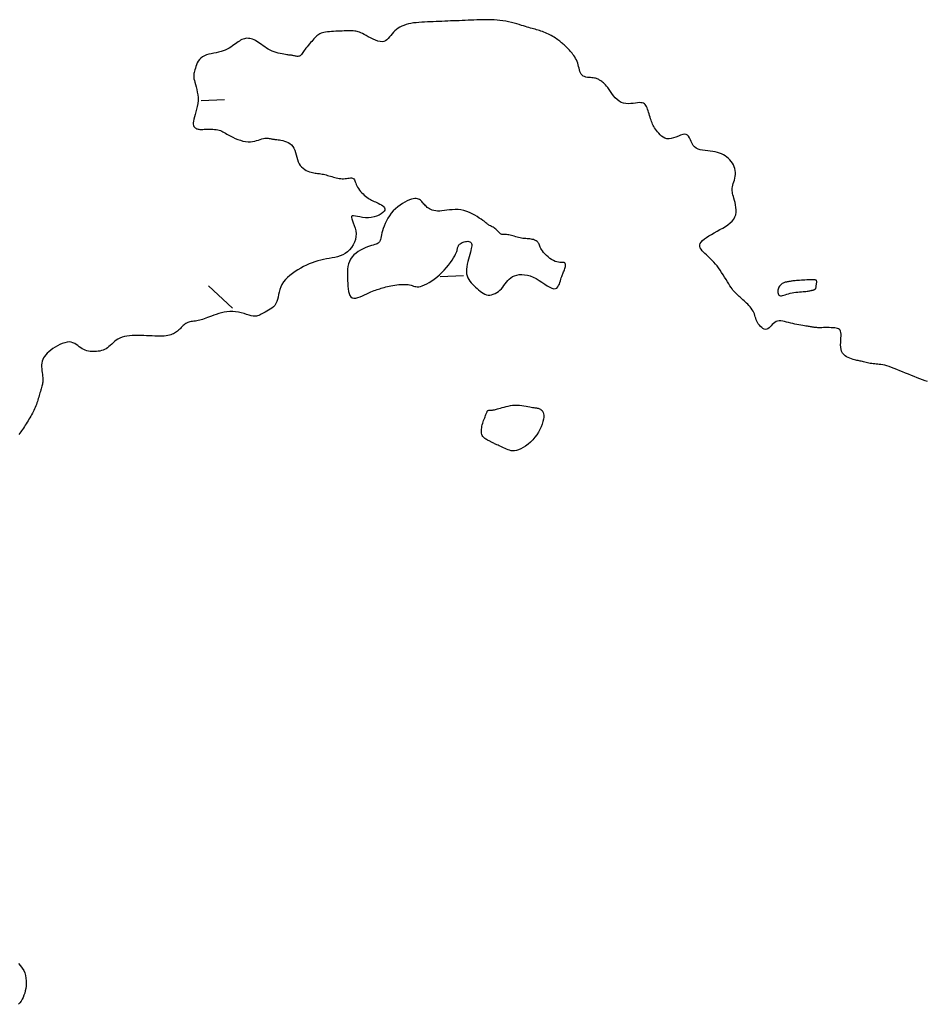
# Model space of a CAD drawing. Header units: millimetres. Extents: x 32690613 to 32693367, y 5343692 to 5344708.
# Tile 732 of 1009: x 32693033 to 32693072, y 5343904 to 5343946. Entities that reach past the tile are written whole.
import ezdxf

# ---------------------------------------------------------------- set-up
doc = ezdxf.new("R2010")
doc.units = ezdxf.units.MM
doc.header["$LTSCALE"] = 20
doc.layers.add('02-DGM_HL_493.00', color=102, linetype='Continuous')

msp = doc.modelspace()

# ---------------------------------------------------------------- linework, layer by layer
at = {"layer": '02-DGM_HL_493.00', "elevation": 493, "flags": 128}
for points in [[(32693072.076, 5343930.821), (32693071.975, 5343930.86), (32693071.867, 5343930.901), (32693071.752, 5343930.944), (32693071.633, 5343930.99), (32693071.51, 5343931.037), (32693071.384, 5343931.086), (32693071.257, 5343931.136), (32693071.13, 5343931.188), (32693071.004, 5343931.24), (32693070.88, 5343931.292), (32693070.759, 5343931.342), (32693070.642, 5343931.389), (32693070.53, 5343931.432), (32693070.425, 5343931.469), (32693070.326, 5343931.5), (32693070.235, 5343931.524), (32693070.151, 5343931.542), (32693070.073, 5343931.555), (32693070, 5343931.564), (32693069.931, 5343931.57), (32693069.865, 5343931.576), (32693069.802, 5343931.581), (32693069.739, 5343931.588), (32693069.676, 5343931.598), (32693069.613, 5343931.609), (32693069.552, 5343931.622), (32693069.491, 5343931.635), (32693069.432, 5343931.649), (32693069.375, 5343931.664), (32693069.321, 5343931.677), (32693069.27, 5343931.689), (32693069.222, 5343931.7), (32693069.176, 5343931.71), (32693069.131, 5343931.719), (32693069.085, 5343931.728), (32693069.038, 5343931.738), (32693068.988, 5343931.75), (32693068.933, 5343931.764), (32693068.873, 5343931.781), (32693068.807, 5343931.801), (32693068.737, 5343931.826), (32693068.665, 5343931.856), (32693068.594, 5343931.893), (32693068.527, 5343931.938), (32693068.467, 5343931.991), (32693068.416, 5343932.053), (32693068.377, 5343932.127), (32693068.352, 5343932.211), (32693068.339, 5343932.305), (32693068.334, 5343932.403), (32693068.336, 5343932.504), (32693068.342, 5343932.604), (32693068.349, 5343932.7), (32693068.354, 5343932.79), (32693068.354, 5343932.869), (32693068.348, 5343932.935), (32693068.334, 5343932.989), (32693068.312, 5343933.033), (32693068.282, 5343933.067), (32693068.244, 5343933.093), (32693068.198, 5343933.113), (32693068.143, 5343933.126), (32693068.08, 5343933.136), (32693068.008, 5343933.142), (32693067.929, 5343933.146), (32693067.846, 5343933.148), (32693067.761, 5343933.148), (32693067.677, 5343933.148), (32693067.596, 5343933.147), (32693067.521, 5343933.146), (32693067.454, 5343933.145), (32693067.396, 5343933.145), (32693067.348, 5343933.146), (32693067.306, 5343933.148), (32693067.271, 5343933.15), (32693067.241, 5343933.153), (32693067.213, 5343933.156), (32693067.187, 5343933.16), (32693067.161, 5343933.164), (32693067.134, 5343933.168), (32693067.105, 5343933.173), (32693067.073, 5343933.178), (32693067.037, 5343933.184), (32693066.997, 5343933.19), (32693066.951, 5343933.198), (32693066.899, 5343933.206), (32693066.84, 5343933.215), (32693066.773, 5343933.226), (32693066.699, 5343933.238), (32693066.62, 5343933.251), (32693066.537, 5343933.266), (32693066.45, 5343933.283), (32693066.361, 5343933.301), (32693066.271, 5343933.321), (32693066.181, 5343933.342), (32693066.093, 5343933.366), (32693066.006, 5343933.389), (32693065.921, 5343933.409), (32693065.839, 5343933.426), (32693065.761, 5343933.436), (32693065.687, 5343933.439), (32693065.617, 5343933.43), (32693065.553, 5343933.41), (32693065.494, 5343933.376), (32693065.44, 5343933.332), (32693065.39, 5343933.281), (32693065.341, 5343933.228), (32693065.294, 5343933.178), (32693065.247, 5343933.133), (32693065.199, 5343933.098), (32693065.149, 5343933.077), (32693065.096, 5343933.073), (32693065.041, 5343933.085), (32693064.986, 5343933.111), (32693064.931, 5343933.148), (32693064.879, 5343933.195), (32693064.83, 5343933.248), (32693064.786, 5343933.306), (32693064.749, 5343933.367), (32693064.719, 5343933.429), (32693064.694, 5343933.49), (32693064.674, 5343933.552), (32693064.656, 5343933.614), (32693064.637, 5343933.676), (32693064.617, 5343933.737), (32693064.593, 5343933.799), (32693064.563, 5343933.86), (32693064.525, 5343933.921), (32693064.482, 5343933.982), (32693064.433, 5343934.041), (32693064.381, 5343934.098), (32693064.328, 5343934.154), (32693064.273, 5343934.207), (32693064.22, 5343934.257), (32693064.17, 5343934.304), (32693064.123, 5343934.347), (32693064.08, 5343934.387), (32693064.04, 5343934.424), (32693064.002, 5343934.459), (32693063.967, 5343934.492), (32693063.933, 5343934.523), (32693063.9, 5343934.554), (32693063.867, 5343934.584), (32693063.835, 5343934.614), (32693063.802, 5343934.646), (32693063.767, 5343934.68), (32693063.732, 5343934.719), (32693063.694, 5343934.764), (32693063.653, 5343934.816), (32693063.609, 5343934.876), (32693063.561, 5343934.947), (32693063.509, 5343935.029), (32693063.453, 5343935.119), (32693063.394, 5343935.217), (32693063.333, 5343935.319), (32693063.269, 5343935.422), (32693063.204, 5343935.525), (32693063.138, 5343935.625), (32693063.072, 5343935.72), (32693063.006, 5343935.808), (32693062.941, 5343935.888), (32693062.875, 5343935.963), (32693062.81, 5343936.033), (32693062.745, 5343936.099), (32693062.68, 5343936.162), (32693062.615, 5343936.223), (32693062.55, 5343936.284), (32693062.485, 5343936.344), (32693062.424, 5343936.404), (32693062.368, 5343936.464), (32693062.321, 5343936.525), (32693062.286, 5343936.586), (32693062.266, 5343936.648), (32693062.263, 5343936.71), (32693062.28, 5343936.773), (32693062.32, 5343936.837), (32693062.381, 5343936.902), (32693062.459, 5343936.968), (32693062.552, 5343937.034), (32693062.656, 5343937.101), (32693062.769, 5343937.168), (32693062.888, 5343937.235), (32693063.01, 5343937.302), (32693063.132, 5343937.37), (32693063.252, 5343937.438), (32693063.367, 5343937.508), (32693063.474, 5343937.581), (32693063.571, 5343937.657), (32693063.656, 5343937.738), (32693063.726, 5343937.824), (32693063.779, 5343937.916), (32693063.812, 5343938.015), (32693063.829, 5343938.118), (32693063.832, 5343938.225), (32693063.823, 5343938.331), (32693063.806, 5343938.436), (32693063.784, 5343938.538), (32693063.758, 5343938.633), (32693063.733, 5343938.72), (32693063.711, 5343938.798), (32693063.692, 5343938.867), (32693063.677, 5343938.93), (32693063.666, 5343938.989), (32693063.659, 5343939.045), (32693063.658, 5343939.101), (32693063.662, 5343939.158), (32693063.672, 5343939.218), (32693063.688, 5343939.284), (32693063.708, 5343939.355), (32693063.731, 5343939.429), (32693063.753, 5343939.507), (32693063.773, 5343939.587), (32693063.789, 5343939.669), (32693063.799, 5343939.752), (32693063.801, 5343939.835), (32693063.793, 5343939.918), (32693063.775, 5343940), (32693063.747, 5343940.08), (32693063.712, 5343940.158), (32693063.669, 5343940.233), (32693063.618, 5343940.305), (32693063.562, 5343940.372), (32693063.5, 5343940.435), (32693063.432, 5343940.492), (32693063.36, 5343940.544), (32693063.282, 5343940.591), (32693063.2, 5343940.632), (32693063.113, 5343940.667), (32693063.02, 5343940.698), (32693062.923, 5343940.722), (32693062.82, 5343940.742), (32693062.713, 5343940.756), (32693062.604, 5343940.768), (32693062.494, 5343940.78), (32693062.387, 5343940.795), (32693062.285, 5343940.814), (32693062.191, 5343940.842), (32693062.107, 5343940.881), (32693062.035, 5343940.934), (32693061.977, 5343941.001), (32693061.93, 5343941.079), (32693061.891, 5343941.163), (32693061.856, 5343941.246), (32693061.821, 5343941.325), (32693061.782, 5343941.393), (32693061.736, 5343941.445), (32693061.68, 5343941.476), (32693061.61, 5343941.482), (32693061.528, 5343941.467), (32693061.436, 5343941.438), (32693061.339, 5343941.4), (32693061.237, 5343941.359), (32693061.135, 5343941.322), (32693061.034, 5343941.293), (32693060.937, 5343941.28), (32693060.847, 5343941.286), (32693060.763, 5343941.31), (32693060.686, 5343941.349), (32693060.616, 5343941.399), (32693060.552, 5343941.458), (32693060.494, 5343941.521), (32693060.441, 5343941.585), (32693060.394, 5343941.648), (32693060.353, 5343941.706), (32693060.316, 5343941.761), (32693060.284, 5343941.814), (32693060.254, 5343941.865), (32693060.228, 5343941.916), (32693060.204, 5343941.969), (32693060.182, 5343942.024), (32693060.16, 5343942.084), (32693060.139, 5343942.148), (32693060.119, 5343942.215), (32693060.098, 5343942.286), (32693060.077, 5343942.357), (32693060.056, 5343942.427), (32693060.034, 5343942.495), (32693060.012, 5343942.559), (32693059.989, 5343942.619), (32693059.966, 5343942.672), (32693059.94, 5343942.718), (32693059.91, 5343942.758), (32693059.876, 5343942.79), (32693059.835, 5343942.815), (32693059.786, 5343942.832), (32693059.727, 5343942.841), (32693059.658, 5343942.842), (32693059.578, 5343942.836), (32693059.487, 5343942.825), (32693059.389, 5343942.812), (32693059.287, 5343942.802), (32693059.181, 5343942.797), (32693059.076, 5343942.802), (32693058.972, 5343942.819), (32693058.874, 5343942.853), (32693058.782, 5343942.906), (32693058.696, 5343942.974), (32693058.617, 5343943.054), (32693058.544, 5343943.142), (32693058.475, 5343943.233), (32693058.412, 5343943.324), (32693058.353, 5343943.411), (32693058.299, 5343943.49), (32693058.247, 5343943.557), (32693058.2, 5343943.613), (32693058.155, 5343943.659), (32693058.113, 5343943.698), (32693058.074, 5343943.73), (32693058.037, 5343943.756), (32693058.002, 5343943.779), (32693057.97, 5343943.799), (32693057.938, 5343943.818), (32693057.907, 5343943.836), (32693057.876, 5343943.853), (32693057.842, 5343943.868), (32693057.806, 5343943.881), (32693057.767, 5343943.893), (32693057.722, 5343943.903), (32693057.671, 5343943.91), (32693057.613, 5343943.915), (32693057.55, 5343943.92), (32693057.484, 5343943.925), (32693057.418, 5343943.933), (32693057.353, 5343943.946), (32693057.292, 5343943.964), (32693057.236, 5343943.99), (32693057.188, 5343944.025), (32693057.149, 5343944.07), (32693057.119, 5343944.124), (32693057.095, 5343944.186), (32693057.075, 5343944.253), (32693057.057, 5343944.324), (32693057.04, 5343944.398), (32693057.022, 5343944.472), (32693057.001, 5343944.545), (32693056.975, 5343944.616), (32693056.944, 5343944.684), (32693056.911, 5343944.748), (32693056.874, 5343944.81), (32693056.836, 5343944.868), (32693056.796, 5343944.922), (32693056.757, 5343944.974), (32693056.718, 5343945.021), (32693056.681, 5343945.064), (32693056.644, 5343945.105), (32693056.609, 5343945.142), (32693056.575, 5343945.177), (32693056.541, 5343945.21), (32693056.508, 5343945.241), (32693056.476, 5343945.272), (32693056.443, 5343945.302), (32693056.411, 5343945.332), (32693056.378, 5343945.362), (32693056.344, 5343945.393), (32693056.308, 5343945.424), (32693056.271, 5343945.455), (32693056.231, 5343945.487), (32693056.188, 5343945.52), (32693056.141, 5343945.554), (32693056.091, 5343945.589), (32693056.038, 5343945.625), (32693055.981, 5343945.661), (32693055.922, 5343945.697), (32693055.861, 5343945.732), (32693055.799, 5343945.766), (32693055.736, 5343945.798), (32693055.672, 5343945.828), (32693055.608, 5343945.855), (32693055.545, 5343945.881), (32693055.481, 5343945.904), (32693055.418, 5343945.926), (32693055.355, 5343945.946), (32693055.291, 5343945.965), (32693055.228, 5343945.984), (32693055.165, 5343946.003), (32693055.101, 5343946.021), (32693055.037, 5343946.04), (32693054.97, 5343946.059), (32693054.901, 5343946.079), (32693054.828, 5343946.1), (32693054.75, 5343946.123), (32693054.665, 5343946.148), (32693054.574, 5343946.174), (32693054.476, 5343946.203), (32693054.37, 5343946.233), (32693054.259, 5343946.263), (32693054.142, 5343946.293), (32693054.022, 5343946.321), (32693053.899, 5343946.347), (32693053.774, 5343946.37), (32693053.649, 5343946.388), (32693053.523, 5343946.402), (32693053.397, 5343946.41), (32693053.272, 5343946.415), (32693053.147, 5343946.417), (32693053.022, 5343946.416), (32693052.897, 5343946.414), (32693052.772, 5343946.409), (32693052.647, 5343946.405), (32693052.522, 5343946.4), (32693052.397, 5343946.395), (32693052.272, 5343946.39), (32693052.148, 5343946.385), (32693052.023, 5343946.38), (32693051.898, 5343946.375), (32693051.773, 5343946.37), (32693051.648, 5343946.366), (32693051.523, 5343946.361), (32693051.398, 5343946.356), (32693051.273, 5343946.351), (32693051.148, 5343946.346), (32693051.023, 5343946.341), (32693050.898, 5343946.336), (32693050.774, 5343946.331), (32693050.649, 5343946.327), (32693050.524, 5343946.322), (32693050.4, 5343946.316), (32693050.277, 5343946.309), (32693050.156, 5343946.3), (32693050.038, 5343946.289), (32693049.924, 5343946.275), (32693049.813, 5343946.257), (32693049.707, 5343946.234), (32693049.607, 5343946.207), (32693049.511, 5343946.174), (32693049.422, 5343946.137), (32693049.337, 5343946.095), (32693049.258, 5343946.047), (32693049.185, 5343945.995), (32693049.117, 5343945.937), (32693049.054, 5343945.875), (32693048.996, 5343945.808), (32693048.942, 5343945.739), (32693048.889, 5343945.672), (32693048.835, 5343945.609), (32693048.778, 5343945.554), (32693048.716, 5343945.51), (32693048.648, 5343945.48), (32693048.57, 5343945.467), (32693048.481, 5343945.473), (32693048.384, 5343945.496), (32693048.282, 5343945.533), (32693048.178, 5343945.578), (32693048.074, 5343945.63), (32693047.973, 5343945.684), (32693047.878, 5343945.737), (32693047.793, 5343945.784), (32693047.718, 5343945.824), (32693047.654, 5343945.856), (32693047.596, 5343945.88), (32693047.543, 5343945.899), (32693047.492, 5343945.913), (32693047.441, 5343945.923), (32693047.387, 5343945.929), (32693047.328, 5343945.933), (32693047.262, 5343945.935), (32693047.189, 5343945.935), (32693047.11, 5343945.935), (32693047.026, 5343945.933), (32693046.938, 5343945.931), (32693046.848, 5343945.928), (32693046.755, 5343945.924), (32693046.661, 5343945.921), (32693046.568, 5343945.917), (32693046.475, 5343945.913), (32693046.385, 5343945.908), (32693046.297, 5343945.901), (32693046.214, 5343945.893), (32693046.135, 5343945.882), (32693046.063, 5343945.869), (32693045.997, 5343945.853), (32693045.939, 5343945.833), (32693045.887, 5343945.81), (32693045.841, 5343945.782), (32693045.798, 5343945.751), (32693045.757, 5343945.716), (32693045.716, 5343945.678), (32693045.675, 5343945.635), (32693045.632, 5343945.588), (32693045.585, 5343945.538), (32693045.536, 5343945.484), (32693045.485, 5343945.428), (32693045.434, 5343945.37), (32693045.383, 5343945.312), (32693045.334, 5343945.254), (32693045.288, 5343945.197), (32693045.246, 5343945.142), (32693045.209, 5343945.09), (32693045.176, 5343945.041), (32693045.146, 5343944.997), (32693045.118, 5343944.956), (32693045.091, 5343944.921), (32693045.065, 5343944.891), (32693045.037, 5343944.867), (32693045.008, 5343944.85), (32693044.975, 5343944.839), (32693044.941, 5343944.835), (32693044.905, 5343944.836), (32693044.868, 5343944.84), (32693044.831, 5343944.847), (32693044.794, 5343944.855), (32693044.758, 5343944.864), (32693044.723, 5343944.872), (32693044.69, 5343944.878), (32693044.658, 5343944.883), (32693044.625, 5343944.887), (32693044.59, 5343944.89), (32693044.552, 5343944.894), (32693044.508, 5343944.899), (32693044.457, 5343944.906), (32693044.399, 5343944.915), (32693044.332, 5343944.926), (32693044.256, 5343944.941), (32693044.175, 5343944.959), (32693044.09, 5343944.98), (32693044.002, 5343945.005), (32693043.913, 5343945.034), (32693043.826, 5343945.068), (32693043.741, 5343945.106), (32693043.66, 5343945.149), (32693043.584, 5343945.195), (32693043.51, 5343945.244), (32693043.44, 5343945.294), (32693043.372, 5343945.343), (32693043.305, 5343945.391), (32693043.24, 5343945.437), (32693043.176, 5343945.479), (32693043.112, 5343945.515), (32693043.049, 5343945.546), (32693042.986, 5343945.572), (32693042.924, 5343945.592), (32693042.862, 5343945.606), (32693042.803, 5343945.613), (32693042.744, 5343945.615), (32693042.687, 5343945.61), (32693042.632, 5343945.598), (32693042.578, 5343945.58), (32693042.525, 5343945.557), (32693042.471, 5343945.528), (32693042.418, 5343945.495), (32693042.362, 5343945.459), (32693042.305, 5343945.418), (32693042.246, 5343945.376), (32693042.184, 5343945.331), (32693042.118, 5343945.284), (32693042.048, 5343945.238), (32693041.974, 5343945.193), (32693041.895, 5343945.149), (32693041.811, 5343945.108), (32693041.721, 5343945.072), (32693041.625, 5343945.04), (32693041.524, 5343945.014), (32693041.418, 5343944.991), (32693041.31, 5343944.971), (32693041.203, 5343944.949), (32693041.098, 5343944.926), (32693040.999, 5343944.897), (32693040.907, 5343944.861), (32693040.825, 5343944.817), (32693040.755, 5343944.762), (32693040.695, 5343944.698), (32693040.646, 5343944.627), (32693040.604, 5343944.553), (32693040.57, 5343944.477), (32693040.542, 5343944.401), (32693040.519, 5343944.329), (32693040.499, 5343944.262), (32693040.482, 5343944.202), (32693040.468, 5343944.148), (32693040.457, 5343944.097), (32693040.45, 5343944.046), (32693040.448, 5343943.994), (32693040.451, 5343943.938), (32693040.46, 5343943.875), (32693040.476, 5343943.802), (32693040.497, 5343943.719), (32693040.523, 5343943.626), (32693040.552, 5343943.525), (32693040.579, 5343943.416), (32693040.604, 5343943.3), (32693040.623, 5343943.181), (32693040.634, 5343943.058), (32693040.635, 5343942.933), (32693040.623, 5343942.808), (32693040.602, 5343942.683), (32693040.573, 5343942.562), (32693040.541, 5343942.445), (32693040.508, 5343942.333), (32693040.476, 5343942.229), (32693040.451, 5343942.134), (32693040.433, 5343942.049), (32693040.426, 5343941.977), (32693040.428, 5343941.915), (32693040.439, 5343941.864), (32693040.457, 5343941.821), (32693040.481, 5343941.787), (32693040.509, 5343941.759), (32693040.539, 5343941.738), (32693040.571, 5343941.721), (32693040.603, 5343941.709), (32693040.635, 5343941.7), (32693040.67, 5343941.694), (32693040.708, 5343941.69), (32693040.749, 5343941.689), (32693040.795, 5343941.689), (32693040.847, 5343941.69), (32693040.905, 5343941.693), (32693040.972, 5343941.695), (32693041.043, 5343941.697), (32693041.119, 5343941.699), (32693041.197, 5343941.699), (32693041.275, 5343941.697), (32693041.351, 5343941.692), (32693041.423, 5343941.685), (32693041.49, 5343941.674), (32693041.55, 5343941.658), (32693041.604, 5343941.639), (32693041.656, 5343941.616), (32693041.707, 5343941.588), (32693041.76, 5343941.557), (32693041.818, 5343941.522), (32693041.883, 5343941.484), (32693041.958, 5343941.442), (32693042.043, 5343941.397), (32693042.138, 5343941.35), (32693042.241, 5343941.304), (32693042.349, 5343941.261), (32693042.46, 5343941.222), (32693042.572, 5343941.19), (32693042.682, 5343941.167), (32693042.789, 5343941.155), (32693042.891, 5343941.154), (32693042.987, 5343941.164), (32693043.077, 5343941.182), (32693043.162, 5343941.205), (32693043.242, 5343941.23), (32693043.317, 5343941.256), (32693043.386, 5343941.279), (32693043.451, 5343941.297), (32693043.51, 5343941.309), (32693043.565, 5343941.314), (32693043.616, 5343941.314), (32693043.663, 5343941.31), (32693043.706, 5343941.303), (32693043.746, 5343941.295), (32693043.784, 5343941.286), (32693043.818, 5343941.278), (32693043.851, 5343941.272), (32693043.883, 5343941.267), (32693043.916, 5343941.263), (32693043.951, 5343941.26), (32693043.99, 5343941.256), (32693044.034, 5343941.251), (32693044.084, 5343941.244), (32693044.142, 5343941.235), (32693044.21, 5343941.224), (32693044.284, 5343941.208), (32693044.362, 5343941.187), (32693044.441, 5343941.159), (32693044.52, 5343941.124), (32693044.594, 5343941.079), (32693044.662, 5343941.024), (32693044.72, 5343940.958), (32693044.768, 5343940.879), (32693044.806, 5343940.79), (32693044.837, 5343940.694), (32693044.865, 5343940.594), (32693044.892, 5343940.492), (32693044.921, 5343940.393), (32693044.954, 5343940.299), (32693044.994, 5343940.212), (32693045.044, 5343940.136), (32693045.101, 5343940.07), (32693045.165, 5343940.013), (32693045.233, 5343939.964), (32693045.303, 5343939.924), (32693045.374, 5343939.891), (32693045.443, 5343939.864), (32693045.509, 5343939.843), (32693045.57, 5343939.827), (32693045.626, 5343939.815), (32693045.679, 5343939.806), (32693045.73, 5343939.8), (32693045.779, 5343939.794), (32693045.828, 5343939.789), (32693045.877, 5343939.783), (32693045.929, 5343939.776), (32693045.982, 5343939.767), (32693046.038, 5343939.755), (32693046.097, 5343939.741), (32693046.156, 5343939.726), (32693046.218, 5343939.71), (32693046.28, 5343939.692), (32693046.343, 5343939.674), (32693046.406, 5343939.656), (32693046.469, 5343939.638), (32693046.532, 5343939.62), (32693046.596, 5343939.604), (32693046.659, 5343939.589), (32693046.722, 5343939.577), (32693046.785, 5343939.569), (32693046.847, 5343939.564), (32693046.91, 5343939.564), (32693046.972, 5343939.569), (32693047.033, 5343939.577), (32693047.092, 5343939.586), (32693047.148, 5343939.594), (32693047.201, 5343939.6), (32693047.248, 5343939.601), (32693047.291, 5343939.595), (32693047.326, 5343939.581), (32693047.355, 5343939.556), (32693047.378, 5343939.522), (32693047.398, 5343939.48), (32693047.415, 5343939.431), (32693047.433, 5343939.377), (32693047.454, 5343939.32), (32693047.478, 5343939.26), (32693047.508, 5343939.198), (32693047.545, 5343939.137), (32693047.589, 5343939.077), (32693047.638, 5343939.019), (32693047.691, 5343938.962), (32693047.746, 5343938.909), (32693047.803, 5343938.858), (32693047.859, 5343938.812), (32693047.914, 5343938.77), (32693047.966, 5343938.732), (32693048.017, 5343938.699), (32693048.067, 5343938.669), (32693048.117, 5343938.642), (32693048.168, 5343938.616), (32693048.222, 5343938.59), (32693048.279, 5343938.564), (32693048.34, 5343938.536), (32693048.406, 5343938.506), (32693048.473, 5343938.473), (32693048.537, 5343938.438), (32693048.595, 5343938.4), (32693048.643, 5343938.359), (32693048.677, 5343938.315), (32693048.692, 5343938.267), (32693048.686, 5343938.216), (32693048.655, 5343938.162), (32693048.601, 5343938.106), (32693048.527, 5343938.052), (32693048.437, 5343938.001), (32693048.334, 5343937.957), (32693048.221, 5343937.92), (32693048.1, 5343937.895), (32693047.976, 5343937.882), (32693047.852, 5343937.885), (32693047.73, 5343937.898), (32693047.614, 5343937.917), (32693047.509, 5343937.937), (32693047.416, 5343937.954), (32693047.34, 5343937.963), (32693047.284, 5343937.959), (32693047.251, 5343937.938), (32693047.244, 5343937.895), (32693047.258, 5343937.832), (32693047.287, 5343937.753), (32693047.325, 5343937.659), (32693047.366, 5343937.553), (32693047.404, 5343937.439), (32693047.433, 5343937.319), (32693047.447, 5343937.195), (32693047.442, 5343937.07), (32693047.418, 5343936.946), (32693047.377, 5343936.825), (32693047.32, 5343936.71), (32693047.25, 5343936.602), (32693047.169, 5343936.504), (32693047.079, 5343936.416), (32693046.98, 5343936.342), (32693046.876, 5343936.283), (32693046.766, 5343936.237), (32693046.652, 5343936.201), (32693046.535, 5343936.172), (32693046.415, 5343936.149), (32693046.293, 5343936.128), (32693046.169, 5343936.107), (32693046.045, 5343936.083), (32693045.921, 5343936.055), (32693045.797, 5343936.022), (32693045.674, 5343935.983), (32693045.55, 5343935.939), (32693045.427, 5343935.89), (32693045.304, 5343935.836), (32693045.181, 5343935.776), (32693045.059, 5343935.711), (32693044.937, 5343935.641), (32693044.817, 5343935.566), (32693044.701, 5343935.486), (32693044.591, 5343935.401), (32693044.49, 5343935.311), (32693044.398, 5343935.216), (32693044.318, 5343935.117), (32693044.252, 5343935.013), (32693044.201, 5343934.904), (32693044.162, 5343934.793), (32693044.132, 5343934.681), (32693044.108, 5343934.571), (32693044.085, 5343934.464), (32693044.061, 5343934.362), (32693044.031, 5343934.268), (32693043.993, 5343934.182), (32693043.943, 5343934.108), (32693043.884, 5343934.043), (32693043.818, 5343933.987), (32693043.747, 5343933.938), (32693043.674, 5343933.895), (32693043.601, 5343933.856), (32693043.531, 5343933.821), (32693043.466, 5343933.787), (32693043.408, 5343933.753), (32693043.356, 5343933.722), (32693043.306, 5343933.693), (32693043.257, 5343933.669), (32693043.205, 5343933.651), (32693043.149, 5343933.639), (32693043.086, 5343933.637), (32693043.013, 5343933.644), (32693042.928, 5343933.661), (32693042.833, 5343933.687), (32693042.729, 5343933.718), (32693042.618, 5343933.752), (32693042.501, 5343933.784), (32693042.379, 5343933.812), (32693042.255, 5343933.834), (32693042.129, 5343933.846), (32693042.005, 5343933.845), (32693041.881, 5343933.833), (32693041.76, 5343933.813), (32693041.642, 5343933.785), (32693041.528, 5343933.752), (32693041.419, 5343933.716), (32693041.316, 5343933.679), (32693041.22, 5343933.643), (32693041.131, 5343933.61), (32693041.049, 5343933.579), (32693040.973, 5343933.551), (32693040.901, 5343933.527), (32693040.834, 5343933.504), (32693040.769, 5343933.485), (32693040.706, 5343933.468), (32693040.644, 5343933.454), (32693040.582, 5343933.442), (32693040.52, 5343933.432), (32693040.459, 5343933.423), (32693040.4, 5343933.415), (32693040.343, 5343933.406), (32693040.288, 5343933.395), (32693040.236, 5343933.382), (32693040.188, 5343933.367), (32693040.144, 5343933.347), (32693040.103, 5343933.325), (32693040.066, 5343933.3), (32693040.03, 5343933.272), (32693039.997, 5343933.242), (32693039.966, 5343933.211), (32693039.935, 5343933.179), (32693039.905, 5343933.147), (32693039.875, 5343933.115), (32693039.844, 5343933.082), (32693039.813, 5343933.051), (32693039.78, 5343933.02), (32693039.745, 5343932.989), (32693039.707, 5343932.96), (32693039.667, 5343932.933), (32693039.623, 5343932.907), (32693039.575, 5343932.882), (32693039.522, 5343932.86), (32693039.465, 5343932.84), (32693039.402, 5343932.822), (32693039.333, 5343932.808), (32693039.257, 5343932.796), (32693039.175, 5343932.787), (32693039.085, 5343932.781), (32693038.988, 5343932.779), (32693038.883, 5343932.78), (32693038.773, 5343932.784), (32693038.658, 5343932.788), (32693038.538, 5343932.794), (32693038.416, 5343932.799), (32693038.292, 5343932.804), (32693038.167, 5343932.808), (32693038.042, 5343932.81), (32693037.918, 5343932.809), (32693037.797, 5343932.804), (32693037.679, 5343932.795), (32693037.566, 5343932.781), (32693037.458, 5343932.761), (32693037.358, 5343932.733), (32693037.266, 5343932.698), (32693037.182, 5343932.655), (32693037.107, 5343932.606), (32693037.037, 5343932.551), (32693036.973, 5343932.494), (32693036.912, 5343932.437), (32693036.853, 5343932.381), (32693036.794, 5343932.328), (32693036.734, 5343932.281), (32693036.672, 5343932.24), (32693036.608, 5343932.206), (32693036.542, 5343932.179), (32693036.474, 5343932.157), (32693036.405, 5343932.141), (32693036.335, 5343932.129), (32693036.264, 5343932.121), (32693036.192, 5343932.116), (32693036.121, 5343932.115), (32693036.05, 5343932.118), (32693035.979, 5343932.124), (32693035.909, 5343932.135), (32693035.839, 5343932.151), (32693035.771, 5343932.174), (32693035.705, 5343932.202), (32693035.64, 5343932.238), (32693035.576, 5343932.28), (32693035.514, 5343932.327), (32693035.45, 5343932.375), (32693035.385, 5343932.422), (32693035.317, 5343932.464), (32693035.244, 5343932.498), (32693035.166, 5343932.521), (32693035.08, 5343932.53), (32693034.987, 5343932.522), (32693034.888, 5343932.5), (32693034.785, 5343932.466), (32693034.68, 5343932.42), (32693034.576, 5343932.366), (32693034.474, 5343932.307), (32693034.378, 5343932.243), (32693034.289, 5343932.177), (32693034.208, 5343932.111), (32693034.137, 5343932.045), (32693034.075, 5343931.979), (32693034.023, 5343931.911), (32693033.979, 5343931.842), (32693033.944, 5343931.771), (32693033.919, 5343931.697), (32693033.902, 5343931.62), (32693033.893, 5343931.54), (32693033.892, 5343931.457), (32693033.896, 5343931.374), (32693033.904, 5343931.292), (32693033.915, 5343931.211), (32693033.927, 5343931.134), (32693033.937, 5343931.062), (32693033.946, 5343930.996), (32693033.95, 5343930.937), (32693033.951, 5343930.885), (32693033.949, 5343930.837), (32693033.944, 5343930.793), (32693033.937, 5343930.75), (32693033.927, 5343930.708), (32693033.915, 5343930.665), (32693033.902, 5343930.619), (32693033.888, 5343930.57), (32693033.872, 5343930.517), (32693033.856, 5343930.461), (32693033.839, 5343930.403), (32693033.822, 5343930.343), (32693033.804, 5343930.281), (32693033.785, 5343930.218), (32693033.767, 5343930.155), (32693033.749, 5343930.092), (32693033.73, 5343930.029), (32693033.711, 5343929.965), (32693033.69, 5343929.902), (32693033.668, 5343929.839), (32693033.645, 5343929.775), (32693033.62, 5343929.712), (32693033.592, 5343929.648), (32693033.562, 5343929.584), (32693033.53, 5343929.52), (32693033.496, 5343929.456), (32693033.46, 5343929.393), (32693033.423, 5343929.329), (32693033.385, 5343929.265), (32693033.346, 5343929.2), (32693033.307, 5343929.136), (32693033.267, 5343929.072), (32693033.228, 5343929.009), (32693033.189, 5343928.946), (32693033.15, 5343928.884), (32693033.11, 5343928.823), (32693033.071, 5343928.764), (32693033.031, 5343928.706), (32693032.992, 5343928.651), (32693032.952, 5343928.599), (32693032.913, 5343928.548)], [(32693040.773, 5343942.938), (32693041.773, 5343942.977)], [(32693052.077, 5343935.374), (32693051.078, 5343935.335)], [(32693041.086, 5343934.945), (32693042.124, 5343933.984)], [(32693032.901, 5343905.744), (32693032.987, 5343905.652), (32693033.06, 5343905.553), (32693033.119, 5343905.449), (32693033.164, 5343905.34), (32693033.196, 5343905.228), (32693033.217, 5343905.115), (32693033.226, 5343905), (32693033.227, 5343904.887), (32693033.22, 5343904.777), (32693033.206, 5343904.669), (32693033.187, 5343904.567), (32693033.162, 5343904.47), (32693033.132, 5343904.377), (32693033.096, 5343904.29), (32693033.055, 5343904.207), (32693033.008, 5343904.13), (32693032.956, 5343904.058), (32693032.899, 5343903.99)]]:
    msp.add_lwpolyline(points, dxfattribs=at)
for points in [[(32693047.942, 5343936.63), (32693047.846, 5343936.591), (32693047.746, 5343936.544), (32693047.644, 5343936.489), (32693047.543, 5343936.427), (32693047.447, 5343936.357), (32693047.357, 5343936.279), (32693047.278, 5343936.194), (32693047.212, 5343936.101), (32693047.161, 5343936.002), (32693047.124, 5343935.896), (32693047.098, 5343935.785), (32693047.083, 5343935.669), (32693047.075, 5343935.549), (32693047.074, 5343935.427), (32693047.077, 5343935.304), (32693047.081, 5343935.179), (32693047.086, 5343935.054), (32693047.093, 5343934.933), (32693047.104, 5343934.818), (32693047.12, 5343934.711), (32693047.144, 5343934.617), (32693047.177, 5343934.537), (32693047.22, 5343934.476), (32693047.277, 5343934.436), (32693047.348, 5343934.418), (32693047.43, 5343934.421), (32693047.521, 5343934.44), (32693047.617, 5343934.472), (32693047.717, 5343934.512), (32693047.816, 5343934.558), (32693047.913, 5343934.604), (32693048.003, 5343934.648), (32693048.084, 5343934.685), (32693048.158, 5343934.717), (32693048.226, 5343934.745), (32693048.29, 5343934.768), (32693048.35, 5343934.789), (32693048.409, 5343934.808), (32693048.468, 5343934.826), (32693048.529, 5343934.843), (32693048.592, 5343934.862), (32693048.658, 5343934.881), (32693048.728, 5343934.9), (32693048.8, 5343934.919), (32693048.875, 5343934.937), (32693048.952, 5343934.954), (32693049.033, 5343934.969), (32693049.115, 5343934.983), (32693049.2, 5343934.995), (32693049.286, 5343935.004), (32693049.372, 5343935.01), (32693049.457, 5343935.013), (32693049.539, 5343935.013), (32693049.617, 5343935.01), (32693049.69, 5343935.003), (32693049.757, 5343934.991), (32693049.817, 5343934.976), (32693049.871, 5343934.959), (32693049.923, 5343934.942), (32693049.973, 5343934.927), (32693050.026, 5343934.916), (32693050.083, 5343934.91), (32693050.146, 5343934.913), (32693050.218, 5343934.926), (32693050.301, 5343934.951), (32693050.393, 5343934.987), (32693050.493, 5343935.034), (32693050.599, 5343935.092), (32693050.708, 5343935.16), (32693050.82, 5343935.237), (32693050.931, 5343935.323), (32693051.042, 5343935.417), (32693051.148, 5343935.518), (32693051.251, 5343935.625), (32693051.347, 5343935.734), (32693051.437, 5343935.844), (32693051.518, 5343935.951), (32693051.59, 5343936.054), (32693051.652, 5343936.149), (32693051.702, 5343936.235), (32693051.74, 5343936.309), (32693051.767, 5343936.372), (32693051.785, 5343936.427), (32693051.798, 5343936.473), (32693051.806, 5343936.514), (32693051.813, 5343936.55), (32693051.819, 5343936.583), (32693051.829, 5343936.615), (32693051.842, 5343936.647), (32693051.86, 5343936.678), (32693051.883, 5343936.709), (32693051.91, 5343936.738), (32693051.942, 5343936.766), (32693051.978, 5343936.791), (32693052.018, 5343936.814), (32693052.062, 5343936.833), (32693052.11, 5343936.848), (32693052.16, 5343936.859), (32693052.211, 5343936.866), (32693052.261, 5343936.867), (32693052.307, 5343936.862), (32693052.349, 5343936.85), (32693052.384, 5343936.831), (32693052.411, 5343936.805), (32693052.428, 5343936.77), (32693052.436, 5343936.728), (32693052.436, 5343936.677), (32693052.428, 5343936.618), (32693052.415, 5343936.551), (32693052.396, 5343936.476), (32693052.373, 5343936.393), (32693052.347, 5343936.302), (32693052.318, 5343936.203), (32693052.29, 5343936.099), (32693052.262, 5343935.991), (32693052.238, 5343935.881), (32693052.219, 5343935.771), (32693052.208, 5343935.663), (32693052.205, 5343935.56), (32693052.213, 5343935.463), (32693052.233, 5343935.373), (32693052.264, 5343935.291), (32693052.305, 5343935.216), (32693052.354, 5343935.145), (32693052.409, 5343935.079), (32693052.469, 5343935.015), (32693052.532, 5343934.954), (32693052.596, 5343934.894), (32693052.661, 5343934.834), (32693052.727, 5343934.776), (32693052.792, 5343934.721), (32693052.859, 5343934.671), (32693052.926, 5343934.628), (32693052.995, 5343934.593), (32693053.066, 5343934.567), (32693053.138, 5343934.554), (32693053.212, 5343934.552), (32693053.287, 5343934.563), (32693053.363, 5343934.585), (32693053.438, 5343934.617), (32693053.511, 5343934.659), (32693053.581, 5343934.708), (32693053.649, 5343934.764), (32693053.711, 5343934.826), (32693053.769, 5343934.893), (32693053.823, 5343934.964), (32693053.876, 5343935.035), (32693053.93, 5343935.106), (32693053.986, 5343935.174), (32693054.047, 5343935.238), (32693054.115, 5343935.296), (32693054.191, 5343935.345), (32693054.278, 5343935.385), (32693054.374, 5343935.414), (32693054.479, 5343935.432), (32693054.591, 5343935.437), (32693054.708, 5343935.43), (32693054.83, 5343935.409), (32693054.955, 5343935.374), (32693055.082, 5343935.325), (32693055.209, 5343935.26), (32693055.335, 5343935.185), (32693055.458, 5343935.106), (32693055.577, 5343935.027), (32693055.689, 5343934.954), (32693055.793, 5343934.893), (32693055.886, 5343934.848), (32693055.968, 5343934.825), (32693056.037, 5343934.829), (32693056.094, 5343934.855), (32693056.141, 5343934.9), (32693056.179, 5343934.959), (32693056.209, 5343935.026), (32693056.234, 5343935.099), (32693056.256, 5343935.171), (32693056.275, 5343935.238), (32693056.293, 5343935.297), (32693056.31, 5343935.348), (32693056.327, 5343935.393), (32693056.344, 5343935.434), (32693056.361, 5343935.473), (32693056.377, 5343935.511), (32693056.394, 5343935.551), (32693056.411, 5343935.593), (32693056.428, 5343935.64), (32693056.444, 5343935.689), (32693056.458, 5343935.739), (32693056.468, 5343935.788), (32693056.473, 5343935.834), (32693056.473, 5343935.875), (32693056.465, 5343935.909), (32693056.448, 5343935.934), (32693056.421, 5343935.949), (32693056.386, 5343935.956), (32693056.342, 5343935.959), (32693056.29, 5343935.959), (32693056.232, 5343935.961), (32693056.169, 5343935.966), (32693056.1, 5343935.978), (32693056.028, 5343936.001), (32693055.953, 5343936.035), (32693055.876, 5343936.081), (32693055.8, 5343936.134), (32693055.725, 5343936.194), (32693055.655, 5343936.258), (32693055.589, 5343936.324), (32693055.531, 5343936.389), (32693055.482, 5343936.452), (32693055.443, 5343936.511), (32693055.413, 5343936.565), (32693055.389, 5343936.614), (32693055.37, 5343936.66), (32693055.354, 5343936.702), (32693055.338, 5343936.74), (32693055.321, 5343936.775), (32693055.302, 5343936.806), (32693055.277, 5343936.836), (32693055.248, 5343936.862), (32693055.214, 5343936.885), (32693055.176, 5343936.906), (32693055.134, 5343936.924), (32693055.089, 5343936.939), (32693055.041, 5343936.951), (32693054.99, 5343936.961), (32693054.936, 5343936.968), (32693054.88, 5343936.974), (32693054.823, 5343936.978), (32693054.763, 5343936.982), (32693054.702, 5343936.986), (32693054.641, 5343936.992), (32693054.578, 5343937.001), (32693054.515, 5343937.012), (32693054.452, 5343937.027), (32693054.389, 5343937.045), (32693054.327, 5343937.064), (32693054.266, 5343937.084), (32693054.206, 5343937.103), (32693054.147, 5343937.121), (32693054.091, 5343937.136), (32693054.037, 5343937.146), (32693053.986, 5343937.152), (32693053.938, 5343937.155), (32693053.892, 5343937.155), (32693053.849, 5343937.155), (32693053.809, 5343937.155), (32693053.771, 5343937.157), (32693053.736, 5343937.164), (32693053.703, 5343937.175), (32693053.672, 5343937.192), (32693053.643, 5343937.215), (32693053.615, 5343937.242), (32693053.587, 5343937.272), (32693053.559, 5343937.304), (32693053.531, 5343937.337), (32693053.5, 5343937.368), (32693053.468, 5343937.398), (32693053.432, 5343937.425), (32693053.395, 5343937.449), (32693053.357, 5343937.472), (32693053.318, 5343937.492), (32693053.279, 5343937.512), (32693053.241, 5343937.531), (32693053.205, 5343937.55), (32693053.171, 5343937.569), (32693053.14, 5343937.589), (32693053.111, 5343937.611), (32693053.08, 5343937.635), (32693053.047, 5343937.663), (32693053.008, 5343937.694), (32693052.962, 5343937.73), (32693052.907, 5343937.771), (32693052.84, 5343937.818), (32693052.76, 5343937.872), (32693052.668, 5343937.93), (32693052.566, 5343937.99), (32693052.455, 5343938.048), (32693052.338, 5343938.103), (32693052.217, 5343938.152), (32693052.092, 5343938.191), (32693051.966, 5343938.219), (32693051.841, 5343938.233), (32693051.717, 5343938.236), (32693051.595, 5343938.231), (32693051.476, 5343938.219), (32693051.362, 5343938.204), (32693051.252, 5343938.189), (32693051.148, 5343938.177), (32693051.051, 5343938.169), (32693050.961, 5343938.17), (32693050.878, 5343938.177), (32693050.802, 5343938.191), (32693050.733, 5343938.211), (32693050.67, 5343938.235), (32693050.613, 5343938.264), (32693050.562, 5343938.295), (32693050.516, 5343938.329), (32693050.476, 5343938.365), (32693050.439, 5343938.401), (32693050.406, 5343938.438), (32693050.375, 5343938.475), (32693050.346, 5343938.511), (32693050.316, 5343938.546), (32693050.286, 5343938.58), (32693050.255, 5343938.611), (32693050.221, 5343938.639), (32693050.184, 5343938.664), (32693050.142, 5343938.684), (32693050.095, 5343938.698), (32693050.042, 5343938.706), (32693049.982, 5343938.706), (32693049.913, 5343938.697), (32693049.836, 5343938.678), (32693049.748, 5343938.648), (32693049.654, 5343938.609), (32693049.553, 5343938.559), (32693049.45, 5343938.499), (32693049.345, 5343938.431), (32693049.242, 5343938.354), (32693049.143, 5343938.268), (32693049.049, 5343938.175), (32693048.963, 5343938.074), (32693048.885, 5343937.967), (32693048.815, 5343937.858), (32693048.753, 5343937.746), (32693048.699, 5343937.635), (32693048.652, 5343937.526), (32693048.613, 5343937.421), (32693048.582, 5343937.322), (32693048.558, 5343937.231), (32693048.539, 5343937.149), (32693048.524, 5343937.074), (32693048.511, 5343937.007), (32693048.497, 5343936.948), (32693048.481, 5343936.896), (32693048.461, 5343936.852), (32693048.435, 5343936.816), (32693048.401, 5343936.787), (32693048.359, 5343936.764), (32693048.309, 5343936.744), (32693048.251, 5343936.726), (32693048.185, 5343936.707), (32693048.112, 5343936.686), (32693048.031, 5343936.661)], [(32693067.099, 5343934.757), (32693067.124, 5343934.763), (32693067.148, 5343934.769), (32693067.17, 5343934.776), (32693067.19, 5343934.783), (32693067.208, 5343934.79), (32693067.224, 5343934.799), (32693067.238, 5343934.809), (32693067.249, 5343934.821), (32693067.258, 5343934.835), (32693067.265, 5343934.851), (32693067.269, 5343934.869), (32693067.273, 5343934.888), (32693067.276, 5343934.909), (32693067.278, 5343934.932), (32693067.281, 5343934.956), (32693067.285, 5343934.981), (32693067.29, 5343935.008), (32693067.295, 5343935.036), (32693067.299, 5343935.063), (32693067.303, 5343935.09), (32693067.305, 5343935.115), (32693067.304, 5343935.138), (32693067.3, 5343935.159), (32693067.291, 5343935.176), (32693067.278, 5343935.189), (32693067.259, 5343935.199), (32693067.234, 5343935.205), (32693067.203, 5343935.209), (32693067.166, 5343935.211), (32693067.122, 5343935.211), (32693067.071, 5343935.209), (32693067.012, 5343935.207), (32693066.946, 5343935.204), (32693066.874, 5343935.201), (32693066.798, 5343935.198), (32693066.721, 5343935.194), (32693066.643, 5343935.19), (32693066.567, 5343935.186), (32693066.495, 5343935.181), (32693066.429, 5343935.176), (32693066.371, 5343935.17), (32693066.319, 5343935.164), (32693066.274, 5343935.158), (32693066.233, 5343935.151), (32693066.197, 5343935.145), (32693066.165, 5343935.14), (32693066.134, 5343935.134), (32693066.106, 5343935.13), (32693066.078, 5343935.126), (32693066.051, 5343935.122), (32693066.024, 5343935.119), (32693065.997, 5343935.114), (32693065.97, 5343935.108), (32693065.942, 5343935.101), (32693065.913, 5343935.092), (32693065.883, 5343935.079), (32693065.851, 5343935.064), (32693065.819, 5343935.045), (32693065.788, 5343935.023), (32693065.757, 5343934.997), (32693065.727, 5343934.968), (32693065.701, 5343934.934), (32693065.677, 5343934.896), (32693065.658, 5343934.854), (32693065.643, 5343934.807), (32693065.634, 5343934.759), (32693065.63, 5343934.709), (32693065.632, 5343934.662), (32693065.64, 5343934.618), (32693065.655, 5343934.58), (32693065.676, 5343934.55), (32693065.704, 5343934.53), (32693065.739, 5343934.522), (32693065.782, 5343934.523), (32693065.831, 5343934.532), (32693065.886, 5343934.548), (32693065.946, 5343934.567), (32693066.012, 5343934.589), (32693066.083, 5343934.611), (32693066.159, 5343934.631), (32693066.238, 5343934.648), (32693066.32, 5343934.662), (32693066.403, 5343934.673), (32693066.485, 5343934.682), (32693066.566, 5343934.689), (32693066.643, 5343934.695), (32693066.715, 5343934.7), (32693066.781, 5343934.706), (32693066.84, 5343934.712), (32693066.891, 5343934.718), (32693066.937, 5343934.724), (32693066.977, 5343934.731), (32693067.012, 5343934.738), (32693067.044, 5343934.744), (32693067.072, 5343934.751)], [(32693055.537, 5343929.371), (32693055.535, 5343929.29), (32693055.522, 5343929.198), (32693055.5, 5343929.097), (32693055.468, 5343928.99), (32693055.426, 5343928.878), (32693055.373, 5343928.763), (32693055.309, 5343928.648), (32693055.236, 5343928.534), (32693055.152, 5343928.423), (32693055.06, 5343928.318), (32693054.961, 5343928.219), (32693054.859, 5343928.128), (32693054.755, 5343928.047), (32693054.652, 5343927.977), (32693054.551, 5343927.92), (32693054.455, 5343927.878), (32693054.366, 5343927.85), (32693054.283, 5343927.837), (32693054.206, 5343927.836), (32693054.133, 5343927.844), (32693054.064, 5343927.861), (32693053.998, 5343927.883), (32693053.933, 5343927.91), (32693053.869, 5343927.938), (32693053.805, 5343927.967), (32693053.743, 5343927.995), (32693053.681, 5343928.023), (32693053.622, 5343928.051), (32693053.565, 5343928.077), (32693053.512, 5343928.102), (32693053.464, 5343928.125), (32693053.42, 5343928.147), (32693053.382, 5343928.167), (32693053.348, 5343928.185), (32693053.317, 5343928.202), (32693053.289, 5343928.217), (32693053.262, 5343928.232), (32693053.235, 5343928.246), (32693053.207, 5343928.26), (32693053.177, 5343928.275), (32693053.143, 5343928.289), (32693053.108, 5343928.305), (32693053.071, 5343928.323), (32693053.034, 5343928.343), (32693052.998, 5343928.366), (32693052.964, 5343928.393), (32693052.934, 5343928.424), (32693052.907, 5343928.461), (32693052.886, 5343928.503), (32693052.87, 5343928.55), (32693052.859, 5343928.601), (32693052.853, 5343928.657), (32693052.851, 5343928.715), (32693052.854, 5343928.775), (32693052.861, 5343928.837), (32693052.872, 5343928.9), (32693052.887, 5343928.963), (32693052.905, 5343929.026), (32693052.926, 5343929.087), (32693052.947, 5343929.147), (32693052.969, 5343929.204), (32693052.991, 5343929.259), (32693053.011, 5343929.31), (32693053.03, 5343929.357), (32693053.045, 5343929.399), (32693053.059, 5343929.436), (32693053.071, 5343929.469), (32693053.081, 5343929.498), (32693053.092, 5343929.522), (32693053.103, 5343929.542), (32693053.116, 5343929.559), (32693053.13, 5343929.572), (32693053.146, 5343929.581), (32693053.165, 5343929.587), (32693053.185, 5343929.591), (32693053.207, 5343929.594), (32693053.23, 5343929.594), (32693053.254, 5343929.595), (32693053.279, 5343929.595), (32693053.304, 5343929.595), (32693053.329, 5343929.597), (32693053.355, 5343929.6), (32693053.384, 5343929.604), (32693053.416, 5343929.611), (32693053.452, 5343929.619), (32693053.495, 5343929.63), (32693053.544, 5343929.645), (32693053.602, 5343929.662), (32693053.668, 5343929.682), (32693053.742, 5343929.704), (32693053.824, 5343929.727), (32693053.911, 5343929.75), (32693054.003, 5343929.771), (32693054.099, 5343929.788), (32693054.197, 5343929.801), (32693054.296, 5343929.809), (32693054.396, 5343929.809), (32693054.495, 5343929.804), (32693054.592, 5343929.794), (32693054.685, 5343929.781), (32693054.774, 5343929.766), (32693054.857, 5343929.75), (32693054.933, 5343929.735), (32693055, 5343929.722), (32693055.059, 5343929.711), (32693055.109, 5343929.704), (32693055.153, 5343929.697), (32693055.192, 5343929.692), (32693055.227, 5343929.686), (32693055.26, 5343929.68), (32693055.292, 5343929.673), (32693055.325, 5343929.663), (32693055.36, 5343929.65), (32693055.395, 5343929.633), (32693055.429, 5343929.61), (32693055.462, 5343929.581), (32693055.49, 5343929.543), (32693055.513, 5343929.497), (32693055.529, 5343929.44)]]:
    msp.add_lwpolyline(points, close=True, dxfattribs=at)

doc.saveas('drawing.dxf')
